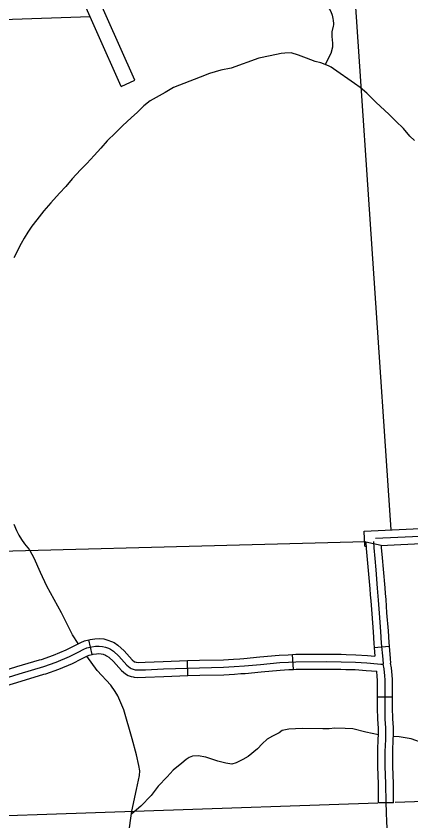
# Model space of a CAD drawing. Extents: x -117616 to 64730, y 54117 to 789866.
# Drawn here: x 62585 to 62663.9, y 54994.3 to 55155.2 of the extents above; entities that cross this region are included whole.
import ezdxf

# ---------------------------------------------------------------- set-up
doc = ezdxf.new("R2010")
doc.units = 0
for name, color, linetype in [('2', 7, 'Continuous'), ('34', 7, 'Continuous'), ('35', 7, 'Continuous'), ('45', 7, 'Continuous'), ('6', 7, 'Continuous'), ('Level 35', 7, 'Continuous'), ('Level 45', 7, 'Continuous'), ('Level 46', 7, 'Continuous'), ('Level 5', 7, 'Continuous')]:
    doc.layers.add(name, color=color, linetype=linetype)

msp = doc.modelspace()

# ---------------------------------------------------------------- linework, layer by layer
at = {"layer": '2'}
msp.add_lwpolyline([(62654.83, 55050.09), (62554.1, 55047.4), (62550.56, 55047.3), (62550.19, 55047.29)], dxfattribs=at)
at = {"layer": '34'}
msp.add_lwpolyline([(62660.76, 54971.92), (62660.62, 54972.54), (62660.49, 54973.4), (62660.43, 54973.84), (62660.37, 54975.08), (62660.22, 54977.61), (62660.11, 54982.62), (62659.94, 54985.95), (62659.72, 54987.29), (62659.54, 54988.64), (62659.31, 54991.36), (62659.1, 54993.97), (62659.02, 54996.12), (62658.96, 54997.89)], dxfattribs=at)
at = {"layer": '35'}
for points in [[(62597.39, 55029.75), (62596.25, 55031.46), (62594.07, 55035.91), (62591.13, 55041.24), (62589.87, 55043.93), (62588.6, 55046.78), (62587.83, 55048.3)], [(62607.47, 54991.53), (62608.14, 54996.23), (62609.06, 55000.56), (62609.64, 55003.34), (62609.71, 55004.32), (62609.55, 55005.38), (62609.08, 55007.51), (62608.17, 55010.73), (62606.53, 55016.51), (62605.36, 55019.32), (62604.83, 55020.18), (62603.91, 55021.42), (62601.23, 55024.37), (62599.14, 55027.25)], [(62657.42, 55011.48), (62654.9, 55012.05), (62652.29, 55012.69), (62650.77, 55012.79), (62648.71, 55012.82), (62647.55, 55012.73), (62646.32, 55012.69), (62642.17, 55012.79), (62639.49, 55012.63), (62638.2, 55012.34), (62637.62, 55011.92), (62636.24, 55011.24), (62635.17, 55010.66), (62634.17, 55009.69), (62633.27, 55008.73), (62631.4, 55007.18), (62630.31, 55006.57), (62629.02, 55005.92), (62628.15, 55005.66), (62626.92, 55005.82), (62625.34, 55006.21), (62622.92, 55007.05), (62621.38, 55007.31), (62620.28, 55007.24), (62619.61, 55006.95), (62618.99, 55006.57)], [(62709.3, 54993.11), (62705.73, 54995.11), (62703.15, 54997.24), (62699.96, 54999.82), (62697.44, 55001.31), (62694.19, 55003.57), (62692.16, 55004.86), (62690.29, 55005.92), (62688.87, 55006.47), (62686.68, 55006.92), (62684.62, 55007.21), (62682.62, 55007.47), (62679.14, 55007.92), (62674.46, 55008.57), (62669.34, 55009.31), (62666.57, 55009.76), (62663.96, 55010.69), (62661.57, 55011.11), (62660.44, 55011.19)], [(62618.99, 55006.57), (62618.12, 55005.86), (62616.41, 55004.44), (62615.19, 55003.11), (62613.38, 55001.21), (62611.97, 54999.4), (62609.94, 54997.21), (62608.11, 54995.71)]]:
    msp.add_lwpolyline(points, dxfattribs=at)
at = {"layer": '45'}
for p, q in [((62654.94, 55050.09), (62657.96, 55049.4)), ((62600.22, 55027.57), (62599.55, 55030.49)), ((62656.57, 55028.94), (62659.56, 55029.21)), ((62640.45, 55024.58), (62640.28, 55027.57)), ((62619.34, 55023.34), (62619.24, 55026.34)), ((62660.26, 55019.01), (62657.26, 55019.01)), ((62660.46, 54997.91), (62657.46, 54997.88))]:
    msp.add_line(p, q, dxfattribs=at)
for points in [[(62654.94, 55050.09), (62654.98, 55048.77), (62655.19, 55046.57), (62655.4, 55044.37), (62655.69, 55040.65), (62655.8, 55039.46)], [(62656.44, 55050.13), (62656.48, 55048.86), (62656.69, 55046.71), (62656.9, 55044.5), (62657.18, 55040.78), (62657.41, 55038.42), (62657.57, 55035.8), (62657.86, 55032.16), (62657.99, 55029.83), (62658.28, 55026.63), (62658.38, 55025.6)], [(62657.96, 55049.4), (62657.97, 55048.95), (62658.18, 55046.85), (62658.39, 55044.63), (62658.68, 55040.91), (62658.79, 55039.75)], [(62655.8, 55039.46), (62655.91, 55038.3), (62656.08, 55035.7), (62656.36, 55032.06), (62656.5, 55029.72), (62656.57, 55028.94)], [(62658.79, 55039.75), (62658.9, 55038.54), (62659.07, 55035.91), (62659.36, 55032.27), (62659.49, 55029.94), (62659.56, 55029.21)], [(62589.71, 55026.48), (62590.05, 55026.58), (62592.47, 55027.41), (62595.01, 55028.49), (62596.73, 55029.38), (62597.91, 55029.98), (62598.7, 55030.3), (62599.55, 55030.49)], [(62599.55, 55030.49), (62599.83, 55030.56), (62600.74, 55030.69), (62601.61, 55030.76), (62602.57, 55030.66), (62603.35, 55030.44), (62604.07, 55030.17), (62604.58, 55029.92), (62605.36, 55029.42), (62606.62, 55028.27), (62608.18, 55026.5), (62608.67, 55026.1), (62608.79, 55026.06), (62609.09, 55025.99)], [(62580.04, 55021.98), (62585.59, 55023.69), (62590.51, 55025.15), (62593.01, 55026.01), (62595.65, 55027.13), (62597.41, 55028.04), (62598.53, 55028.61), (62599.16, 55028.86), (62600.11, 55029.08), (62600.9, 55029.2), (62601.59, 55029.25), (62602.29, 55029.18), (62602.88, 55029.02), (62603.47, 55028.8), (62603.84, 55028.61), (62604.44, 55028.23), (62605.55, 55027.22), (62607.13, 55025.42), (62607.78, 55024.88), (62608.02, 55024.73), (62608.39, 55024.61), (62608.81, 55024.51), (62609.35, 55024.48), (62610.84, 55024.51), (62614.45, 55024.68), (62621.67, 55024.92), (62626.48, 55025.02), (62628.58, 55025.13), (62630.65, 55025.29), (62633.84, 55025.57), (62637.71, 55025.94), (62639.44, 55026.03), (62640.95, 55026.11), (62647.06, 55026.14), (62649.97, 55026.09), (62652.84, 55026.03), (62655.12, 55025.87), (62657.25, 55025.71), (62657.89, 55025.64), (62658.38, 55025.6)], [(62656.57, 55028.94), (62656.72, 55027.25)], [(62659.56, 55029.21), (62659.77, 55026.77), (62659.87, 55025.81)], [(62579.59, 55023.41), (62585.16, 55025.13), (62589.71, 55026.48)], [(62590.57, 55023.6), (62590.97, 55023.72), (62593.55, 55024.61), (62596.29, 55025.78), (62598.09, 55026.71), (62599.16, 55027.25), (62599.61, 55027.43), (62600.22, 55027.57)], [(62600.22, 55027.57), (62600.39, 55027.61), (62601.07, 55027.71), (62601.57, 55027.75), (62602.02, 55027.7), (62602.41, 55027.59), (62602.87, 55027.42), (62603.1, 55027.31), (62603.53, 55027.03), (62604.48, 55026.17), (62606.08, 55024.34), (62606.9, 55023.67), (62607.37, 55023.36), (62607.99, 55023.17), (62608.39, 55023.07)], [(62619.24, 55026.34), (62621.63, 55026.42), (62626.43, 55026.52), (62628.49, 55026.63), (62629.73, 55026.72)], [(62629.73, 55026.72), (62630.53, 55026.78), (62633.7, 55027.07), (62637.61, 55027.44), (62639.37, 55027.52), (62640.28, 55027.57)], [(62640.28, 55027.57), (62640.91, 55027.61), (62647.07, 55027.64), (62650, 55027.59), (62650.96, 55027.57)], [(62650.96, 55027.57), (62652.91, 55027.52), (62655.23, 55027.37), (62656.72, 55027.25)], [(62609.03, 55026), (62609.38, 55025.98), (62610.79, 55026.01), (62614.39, 55026.18), (62619.24, 55026.34)], [(62658.96, 54997.89), (62658.92, 55001.76), (62658.81, 55005.14), (62658.8, 55008.19), (62658.9, 55010.54), (62658.94, 55011.51), (62658.92, 55012.89), (62658.8, 55014.66), (62658.76, 55016.93), (62658.76, 55020.56), (62658.76, 55022.48), (62658.7, 55023.27), (62658.55, 55024.69), (62658.38, 55025.6)], [(62660.26, 55019.01), (62660.26, 55020.56), (62660.26, 55022.54), (62660.19, 55023.41), (62660.04, 55024.9), (62659.87, 55025.81)], [(62580.48, 55020.54), (62586.03, 55022.25), (62590.57, 55023.6)], [(62608.39, 55023.07), (62608.58, 55023.02), (62609.32, 55022.98), (62610.89, 55023.01), (62614.51, 55023.18), (62619.34, 55023.34)], [(62619.34, 55023.34), (62621.71, 55023.42), (62626.54, 55023.52), (62628.68, 55023.64), (62629.95, 55023.73)], [(62629.95, 55023.73), (62630.77, 55023.79), (62633.97, 55024.08), (62637.82, 55024.44), (62639.52, 55024.53), (62640.45, 55024.58)], [(62640.45, 55024.58), (62641, 55024.61), (62647.06, 55024.64), (62649.94, 55024.59), (62650.89, 55024.57)], [(62650.89, 55024.57), (62652.77, 55024.53), (62655.01, 55024.38), (62657.09, 55024.21)], [(62657.26, 55019.01), (62657.26, 55020.56), (62657.26, 55022.42), (62657.21, 55023.14), (62657.09, 55024.21)], [(62657.31, 55008.51), (62657.4, 55010.6), (62657.44, 55011.53), (62657.42, 55012.82), (62657.3, 55014.6), (62657.26, 55016.92), (62657.26, 55019.01)], [(62660.31, 55008.39), (62660.39, 55010.47), (62660.45, 55011.49), (62660.41, 55012.95), (62660.3, 55014.72), (62660.26, 55016.95), (62660.26, 55019.01)], [(62657.46, 54997.88), (62657.42, 55001.73), (62657.31, 55005.11), (62657.3, 55008.22), (62657.31, 55008.51)], [(62660.46, 54997.91), (62660.42, 55001.79), (62660.31, 55005.17), (62660.3, 55008.17), (62660.31, 55008.39)]]:
    msp.add_lwpolyline(points, dxfattribs=at)
at = {"layer": '6'}
for points in [[(62765.46, 55001.58), (62660.76, 54997.96)], [(62657.28, 54997.84), (62563.85, 54994.61)]]:
    msp.add_lwpolyline(points, dxfattribs=at)
at = {"layer": 'Level 35'}
for points in [[(62636.96, 55175.31), (62647.92, 55156.04), (62648.18, 55155.31), (62648.33, 55154.68), (62648.41, 55154.3), (62648.48, 55153.7), (62648.45, 55153.42), (62648.41, 55153.14), (62648.14, 55152), (62648.09, 55151.03), (62648.18, 55150.47), (62648.28, 55149.65), (62648.22, 55148.95), (62647.94, 55147.69), (62646.8, 55145.48)], [(62652.64, 55141.66), (62648.48, 55144.59), (62648, 55144.96), (62647.45, 55145.21), (62645.95, 55145.82), (62644.81, 55146.09), (62643.08, 55146.77), (62641.47, 55147.32), (62640.01, 55147.8), (62638.75, 55147.74), (62637.96, 55147.66), (62635.79, 55147.2), (62633.55, 55146.72), (62627.99, 55144.77), (62625.94, 55144.37), (62623.69, 55143.65), (62621.79, 55142.97), (62616.46, 55140.85), (62614.81, 55139.88), (62611.81, 55138.24), (62610.52, 55137.21), (62609.24, 55135.98), (62607.98, 55134.83), (62606.36, 55133.31), (62604.88, 55131.84), (62603.22, 55130.21), (62601.93, 55128.74), (62600.59, 55127.27), (62599.13, 55125.71), (62597.86, 55124.4), (62596.24, 55122.65), (62594.96, 55121.12), (62593.67, 55119.76), (62591.95, 55117.83), (62590.57, 55116.25), (62589.16, 55114.41), (62588.17, 55113.14), (62587.35, 55111.95), (62586.61, 55110.75), (62585.98, 55109.73), (62584.57, 55106.85)], [(62664.64, 55130.31), (62663.72, 55131.18), (62662.46, 55132.7), (62660.93, 55134.14), (62659.5, 55135.54), (62657.01, 55137.9), (62655.7, 55139.15), (62655.08, 55139.77), (62653.79, 55140.87), (62652.64, 55141.66)], [(62584.53, 55053.6), (62585.1, 55052.33), (62585.52, 55051.4), (62586.06, 55050.52), (62586.71, 55049.66), (62587.67, 55048.49)]]:
    msp.add_lwpolyline(points, dxfattribs=at)
at = {"layer": 'Level 45'}
msp.add_line((62654.73, 55049.21), (62654.59, 55052.21), dxfattribs=at)
for points in [[(62654.59, 55052.21), (62667.19, 55052.8), (62667.35, 55052.8)], [(62656.85, 55050.81), (62667.25, 55051.3), (62673.65, 55051.5), (62678.14, 55051.56), (62687.91, 55051.64)], [(62654.73, 55049.21), (62654.96, 55049.22)], [(62657.94, 55049.36), (62667.31, 55049.8), (62667.44, 55049.81)]]:
    msp.add_lwpolyline(points, dxfattribs=at)
at = {"layer": 'Level 46'}
for points in [[(62608.76, 55142.33), (62588.8, 55187.14)], [(62606.02, 55141.11), (62586.54, 55184.84)], [(62606.02, 55141.11), (62608.76, 55142.33)]]:
    msp.add_lwpolyline(points, dxfattribs=at)
at = {"layer": 'Level 5'}
for points in [[(62652.85, 55156.93), (62659.94, 55052.46)], [(62547.39, 55153.29), (62599.79, 55155.1)]]:
    msp.add_lwpolyline(points, dxfattribs=at)

doc.saveas('drawing.dxf')
